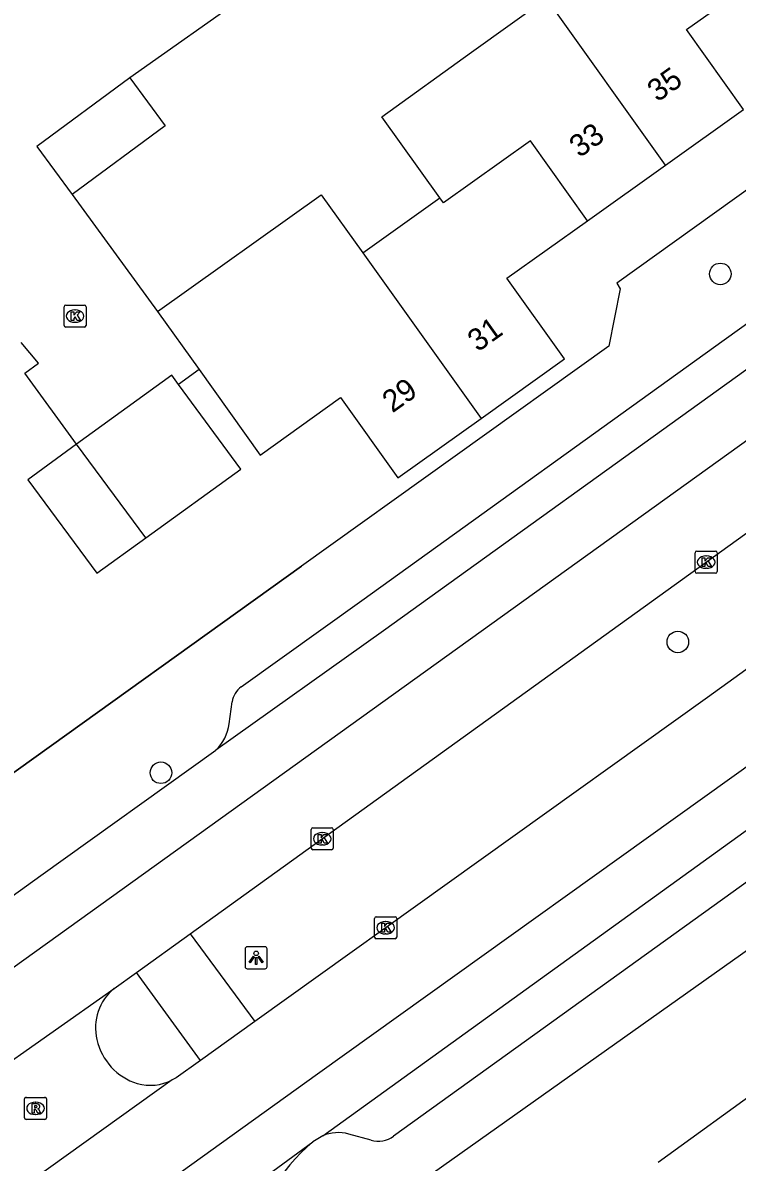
# Model space of a CAD drawing. Extents: x 158461 to 159795, y 387220 to 388672.
# Drawn here: x 159307.6 to 159340, y 387842.9 to 387894.6 of the extents above; entities that cross this region are included whole.
import ezdxf

# ---------------------------------------------------------------- set-up
doc = ezdxf.new("R2010")
doc.units = 0
for name, color, linetype in [('IMGEO_Boom', 7, 'Continuous'), ('IMGEO_Kolk', 7, 'Continuous'), ('IMGEO_Lichtpunt', 7, 'Continuous'), ('IMGEO_Muur', 7, 'Continuous'), ('IMGEO_Pand', 7, 'Continuous'), ('IMGEO_Pand_nummerreeks', 7, 'Continuous'), ('IMGEO_Rijbaan_lokaal_gesloten', 7, 'Continuous'), ('IMGEO_Rijbaan_lokaal_open', 7, 'Continuous'), ('IMGEO_Rioolput', 7, 'Continuous'), ('IMGEO_Voetpad_open', 7, 'Continuous')]:
    doc.layers.add(name, color=color, linetype=linetype)

msp = doc.modelspace()

# ---------------------------------------------------------------- linework, layer by layer
at = {"layer": 'IMGEO_Boom'}
for centre in [(159339.229, 387883.167), (159337.303, 387866.476), (159313.867, 387860.544)]:
    msp.add_circle(centre, 0.489, dxfattribs=at)
at = {"layer": 'IMGEO_Kolk'}
for p, q in [((159309.548, 387881.753), (159310.4, 387881.753)), ((159309.473, 387880.827), (159309.473, 387881.679)), ((159309.961, 387881.533), (159309.986, 387881.533)), ((159310.474, 387881.679), (159310.474, 387880.827)), ((159310.4, 387880.753), (159309.548, 387880.753)), ((159309.984, 387880.973), (159309.959, 387880.973)), ((159338.087, 387869.669), (159338.087, 387870.521)), ((159338.162, 387870.595), (159339.014, 387870.595)), ((159338.575, 387870.375), (159338.6, 387870.375)), ((159339.088, 387870.521), (159339.088, 387869.669)), ((159339.014, 387869.595), (159338.162, 387869.595)), ((159338.598, 387869.815), (159338.573, 387869.815)), ((159320.68, 387857.124), (159320.68, 387857.976)), ((159320.755, 387858.05), (159321.607, 387858.05)), ((159321.681, 387857.976), (159321.681, 387857.124)), ((159321.168, 387857.83), (159321.193, 387857.83)), ((159321.607, 387857.05), (159320.755, 387857.05)), ((159321.191, 387857.27), (159321.166, 387857.27)), ((159323.554, 387853.09), (159323.554, 387853.942)), ((159323.629, 387854.016), (159324.481, 387854.016)), ((159324.555, 387853.942), (159324.555, 387853.09)), ((159324.042, 387853.796), (159324.067, 387853.796)), ((159324.481, 387853.016), (159323.629, 387853.016)), ((159324.065, 387853.236), (159324.04, 387853.236))]:
    msp.add_line(p, q, dxfattribs=at)
for points in [[(159309.548, 387881.753), (159310.4, 387881.753)], [(159309.473, 387880.827), (159309.473, 387881.679)], [(159309.794, 387881.453), (159309.917, 387881.453), (159309.917, 387881.302), (159310.047, 387881.453), (159310.211, 387881.453), (159310.065, 387881.302), (159310.218, 387881.053), (159310.066, 387881.053), (159309.981, 387881.217), (159309.917, 387881.15), (159309.917, 387881.053), (159309.794, 387881.053), (159309.794, 387881.453)], [(159310.474, 387881.679), (159310.474, 387880.827)], [(159310.4, 387880.753), (159309.548, 387880.753)], [(159338.087, 387869.669), (159338.087, 387870.521)], [(159338.162, 387870.595), (159339.014, 387870.595)], [(159339.088, 387870.521), (159339.088, 387869.669)], [(159338.408, 387870.295), (159338.531, 387870.295), (159338.531, 387870.144), (159338.661, 387870.295), (159338.825, 387870.295), (159338.679, 387870.144), (159338.832, 387869.895), (159338.68, 387869.895), (159338.595, 387870.059), (159338.531, 387869.992), (159338.531, 387869.895), (159338.408, 387869.895), (159338.408, 387870.295)], [(159339.014, 387869.595), (159338.162, 387869.595)], [(159320.68, 387857.124), (159320.68, 387857.976)], [(159320.755, 387858.05), (159321.607, 387858.05)], [(159321.681, 387857.976), (159321.681, 387857.124)], [(159321.001, 387857.75), (159321.124, 387857.75), (159321.124, 387857.599), (159321.254, 387857.75), (159321.418, 387857.75), (159321.272, 387857.599), (159321.425, 387857.35), (159321.273, 387857.35), (159321.188, 387857.514), (159321.124, 387857.447), (159321.124, 387857.35), (159321.001, 387857.35), (159321.001, 387857.75)], [(159321.607, 387857.05), (159320.755, 387857.05)], [(159323.554, 387853.09), (159323.554, 387853.942)], [(159323.629, 387854.016), (159324.481, 387854.016)], [(159324.555, 387853.942), (159324.555, 387853.09)], [(159323.875, 387853.716), (159323.998, 387853.716), (159323.998, 387853.565), (159324.128, 387853.716), (159324.292, 387853.716), (159324.146, 387853.565), (159324.299, 387853.316), (159324.147, 387853.316), (159324.062, 387853.48), (159323.998, 387853.413), (159323.998, 387853.316), (159323.875, 387853.316), (159323.875, 387853.716)], [(159324.481, 387853.016), (159323.629, 387853.016)]]:
    msp.add_lwpolyline(points, dxfattribs=at)
for centre, start, end in [((159309.55, 387881.677), 91.552, 178.448), ((159309.55, 387881.677), 91.552, 178.448), ((159310.398, 387881.677), 1.552, 88.448), ((159310.398, 387881.677), 1.552, 88.448), ((159309.55, 387880.829), 181.552, 268.448), ((159309.55, 387880.829), 181.552, 268.448), ((159310.398, 387880.829), 271.552, 358.448), ((159310.398, 387880.829), 271.552, 358.448), ((159338.164, 387870.519), 91.552, 178.448), ((159338.164, 387870.519), 91.552, 178.448), ((159339.012, 387870.519), 1.552, 88.448), ((159339.012, 387870.519), 1.552, 88.448), ((159338.164, 387869.671), 181.552, 268.448), ((159338.164, 387869.671), 181.552, 268.448), ((159339.012, 387869.671), 271.552, 358.448), ((159339.012, 387869.671), 271.552, 358.448), ((159320.757, 387857.974), 91.552, 178.448), ((159320.757, 387857.974), 91.552, 178.448), ((159321.605, 387857.974), 1.552, 88.448), ((159321.605, 387857.974), 1.552, 88.448), ((159320.757, 387857.126), 181.552, 268.448), ((159320.757, 387857.126), 181.552, 268.448), ((159321.605, 387857.126), 271.552, 358.448), ((159321.605, 387857.126), 271.552, 358.448), ((159323.631, 387853.94), 91.552, 178.448), ((159323.631, 387853.94), 91.552, 178.448), ((159324.479, 387853.94), 1.552, 88.448), ((159324.479, 387853.94), 1.552, 88.448), ((159323.631, 387853.092), 181.552, 268.448), ((159323.631, 387853.092), 181.552, 268.448), ((159324.479, 387853.092), 271.552, 358.448), ((159324.479, 387853.092), 271.552, 358.448)]:
    msp.add_arc(centre, 0.0765, start, end, dxfattribs=at)
for centre, major_axis, ratio, start_param, end_param in [((159309.96, 387881.253), (-0.387, 0.002), 0.722429, 4.712389, 7.853982), ((159309.985, 387881.253), (-0.39, 0.002), 0.717154, 1.570796, 4.712389), ((159338.574, 387870.095), (-0.387, 0.002), 0.722429, 4.712389, 7.853982), ((159338.599, 387870.095), (-0.39, 0.002), 0.717154, 1.570796, 4.712389), ((159321.167, 387857.55), (-0.387, 0.002), 0.722429, 4.712389, 7.853982), ((159321.192, 387857.55), (-0.39, 0.002), 0.717154, 1.570796, 4.712389), ((159324.041, 387853.516), (-0.387, 0.002), 0.722429, 4.712389, 7.853982), ((159324.066, 387853.516), (-0.39, 0.002), 0.717154, 1.570796, 4.712389)]:
    msp.add_ellipse(centre, major_axis=major_axis, ratio=ratio, start_param=start_param, end_param=end_param, dxfattribs=at)
at = {"layer": 'IMGEO_Lichtpunt'}
for p, q in [((159317.685, 387852.557), (159317.685, 387851.75)), ((159317.685, 387852.557), (159317.685, 387851.75)), ((159318.587, 387852.652), (159317.779, 387852.652)), ((159318.587, 387852.652), (159317.779, 387852.652)), ((159318.681, 387851.75), (159318.681, 387852.557)), ((159318.681, 387851.75), (159318.681, 387852.557)), ((159317.779, 387851.656), (159318.587, 387851.656)), ((159317.779, 387851.656), (159318.587, 387851.656))]:
    msp.add_line(p, q, dxfattribs=at)
for points in [[(159318.059, 387852.221), (159318.098, 387852.193), (159317.91, 387851.931), (159317.872, 387851.958), (159318.059, 387852.221)], [(159318.161, 387852.173), (159318.208, 387852.173), (159318.208, 387851.851), (159318.161, 387851.851), (159318.161, 387852.173)], [(159318.271, 387852.193), (159318.309, 387852.22), (159318.496, 387851.958), (159318.457, 387851.93), (159318.271, 387852.193)]]:
    msp.add_lwpolyline(points, dxfattribs=at)
msp.add_circle((159318.184, 387852.355), 0.0994, dxfattribs=at)
for centre, start, end in [((159317.779, 387852.557), 90, 180), ((159317.779, 387852.557), 90, 180), ((159318.587, 387852.557), 0, 90), ((159318.587, 387852.557), 0, 90), ((159317.779, 387851.75), 180, 270), ((159317.779, 387851.75), 180, 270), ((159318.587, 387851.75), 270, 0), ((159318.587, 387851.75), 270, 360)]:
    msp.add_arc(centre, 0.0946, start, end, dxfattribs=at)
at = {"layer": 'IMGEO_Muur'}
msp.add_lwpolyline([(159306.71, 387860.208), (159320.241, 387869.91)], dxfattribs=at)
at = {"layer": 'IMGEO_Pand'}
for points in [[(159340.285, 387890.623), (159337.698, 387894.247), (159341.395, 387896.886), (159338.555, 387900.864), (159337.764, 387900.294)], [(159326.514, 387886.616), (159323.887, 387890.297), (159327.944, 387893.22), (159331.344, 387895.67)], [(159336.748, 387888.098), (159331.344, 387895.67)], [(159312.459, 387892.051), (159308.241, 387888.939), (159309.837, 387886.775)], [(159312.459, 387892.051), (159314.055, 387889.888), (159309.837, 387886.775)], [(159336.748, 387888.098), (159340.285, 387890.623)], [(159333.211, 387885.574), (159330.624, 387889.199), (159326.68, 387886.384), (159326.514, 387886.616)], [(159333.211, 387885.574), (159336.748, 387888.098)], [(159313.718, 387881.463), (159321.126, 387886.751), (159323.028, 387884.128)], [(159323.028, 387884.128), (159326.514, 387886.616)], [(159328.388, 387876.615), (159332.165, 387879.311), (159329.557, 387882.966), (159333.211, 387885.574)], [(159323.028, 387884.128), (159328.388, 387876.615)], [(159313.718, 387881.463), (159315.599, 387878.827)], [(159315.599, 387878.827), (159318.365, 387874.951), (159322.015, 387877.555), (159324.61, 387873.919), (159328.388, 387876.615)], [(159314.666, 387878.158), (159314.362, 387878.572), (159310.038, 387875.449)], [(159313.179, 387871.196), (159317.491, 387874.319), (159314.666, 387878.158)], [(159310.038, 387875.449), (159307.835, 387873.823), (159310.96, 387869.588), (159313.179, 387871.196)], [(159313.179, 387871.196), (159310.038, 387875.449)], [(159336.407, 387842.88), (159341.3, 387846.428)]]:
    msp.add_lwpolyline(points, dxfattribs=at)
at = {"layer": 'IMGEO_Rijbaan_lokaal_gesloten'}
for points in [[(159362.464, 387894.175), (159362.457, 387894.163), (159361.328, 387892.332), (159359.814, 387890.367), (159358.762, 387889.229), (159357.6, 387888.103), (159356.584, 387887.282), (159350.468, 387882.827), (159305.218, 387850.303), (159292.142, 387840.964), (159262.355, 387819.579), (159234.134, 387799.313), (159220.483, 387789.45), (159216.18, 387787.175), (159211.29, 387784.59), (159210.462, 387784.13)], [(159349.008, 387884.995), (159340.384, 387878.806), (159323.96, 387866.983), (159316.35, 387861.572)], [(159365.212, 387883.114), (159364.452, 387882.566), (159348.638, 387871.164), (159338.642, 387863.956), (159318.123, 387849.269)], [(159315.195, 387853.239), (159345.676, 387875.205), (159345.894, 387875.362), (159356.28, 387882.717)], [(159214.645, 387768.545), (159219.859, 387773.204), (159221.438, 387774.616), (159225.716, 387778.318), (159230.826, 387782.182), (159243.853, 387791.543), (159266.445, 387807.778), (159283.029, 387819.662), (159301.822, 387833.141), (159320.964, 387846.898), (159342.201, 387862.095), (159364.131, 387877.774), (159366.64, 387879.613)], [(159321.2, 387844.081), (159363.719, 387874.745), (159367.911, 387877.741), (159369.081, 387878.578), (159369.918, 387879.202)], [(159287.268, 387840.723), (159293.728, 387845.297), (159308.421, 387855.888), (159316.35, 387861.572)], [(159312.761, 387851.485), (159315.195, 387853.239)], [(159311.752, 387850.758), (159312.761, 387851.485)], [(159299.915, 387842.426), (159300.067, 387842.536), (159311.752, 387850.758)], [(159318.123, 387849.269), (159315.655, 387847.503)], [(159315.655, 387847.503), (159314.556, 387846.716), (159314.38, 387846.615)], [(159314.38, 387846.615), (159303.363, 387838.728)], [(159321.2, 387844.081), (159320.755, 387843.81)], [(159303.798, 387831.383), (159320.755, 387843.81)]]:
    msp.add_lwpolyline(points, dxfattribs=at)
at = {"layer": 'IMGEO_Rijbaan_lokaal_open'}
for points in [[(159317.94, 387895.937), (159312.459, 387892.051)], [(159309.837, 387886.775), (159313.718, 387881.463)], [(159310.038, 387875.449), (159307.702, 387878.67), (159308.309, 387879.114), (159307.526, 387880.06)], [(159315.599, 387878.827), (159314.666, 387878.158)]]:
    msp.add_lwpolyline(points, dxfattribs=at)
for centre, radius, start, end in [((159313.159, 387848.989), 2.26, 128.4894, 193.9287), ((159313.614, 387849.032), 2.713, 192.5043, 252.4101), ((159313.368, 387848.588), 2.218, 255.0047, 297.16), ((159325.778, 387837.738), 7.88, 129.5951, 172.4792)]:
    msp.add_arc(centre, radius, start, end, dxfattribs=at)
at = {"layer": 'IMGEO_Rioolput'}
for p, q in [((159307.679, 387844.899), (159307.679, 387845.751)), ((159307.754, 387845.825), (159308.606, 387845.825)), ((159308.167, 387845.605), (159308.192, 387845.605)), ((159308.68, 387845.751), (159308.68, 387844.899)), ((159308.19, 387845.045), (159308.165, 387845.045)), ((159308.606, 387844.825), (159307.754, 387844.825))]:
    msp.add_line(p, q, dxfattribs=at)
for points in [[(159307.679, 387844.899), (159307.679, 387845.751)], [(159307.754, 387845.825), (159308.606, 387845.825)], [(159308.68, 387845.751), (159308.68, 387844.899)], [(159308.268, 387845.523), (159308.016, 387845.525), (159308.016, 387845.125)], [(159308.016, 387845.125), (159308.14, 387845.125), (159308.14, 387845.287), (159308.151, 387845.287)], [(159308.194, 387845.444), (159308.14, 387845.444), (159308.14, 387845.363)], [(159308.14, 387845.363), (159308.192, 387845.363)], [(159308.198, 387845.258), (159308.269, 387845.125), (159308.409, 387845.125), (159308.344, 387845.251)], [(159308.606, 387844.825), (159307.754, 387844.825)]]:
    msp.add_lwpolyline(points, dxfattribs=at)
for centre, radius, start, end in [((159307.756, 387845.749), 0.0765, 91.552, 178.448), ((159307.756, 387845.749), 0.0765, 91.552, 178.448), ((159308.604, 387845.749), 0.0765, 1.552, 88.448), ((159308.604, 387845.749), 0.0765, 1.552, 88.448), ((159308.15, 387845.234), 0.0533, 26.0293, 88.6989), ((159308.176, 387845.552), 0.19, 274.7715, 282.9687), ((159308.2, 387845.348), 0.0964, 77.0061, 93.1865), ((159308.214, 387845.405), 0.0378, 276.6634, 79.6772), ((159308.267, 387845.413), 0.109, 350.3612, 89.416), ((159308.265, 387845.413), 0.112, 277.5842, 350.9817), ((159308.249, 387845.198), 0.108, 29.5134, 73.7905), ((159307.756, 387844.901), 0.0765, 181.552, 268.448), ((159307.756, 387844.901), 0.0765, 181.552, 268.448), ((159308.604, 387844.901), 0.0765, 271.552, 358.448), ((159308.604, 387844.901), 0.0765, 271.552, 358.448)]:
    msp.add_arc(centre, radius, start, end, dxfattribs=at)
for centre, major_axis, ratio, start_param, end_param in [((159308.166, 387845.325), (-0.387, 0.002), 0.722429, 4.712389, 7.853982), ((159308.191, 387845.325), (-0.39, 0.002), 0.717154, 1.570796, 4.712389)]:
    msp.add_ellipse(centre, major_axis=major_axis, ratio=ratio, start_param=start_param, end_param=end_param, dxfattribs=at)
at = {"layer": 'IMGEO_Voetpad_open'}
for points in [[(159398.194, 387891.213), (159395.14, 387891.714), (159370.46, 387874.004), (159343.471, 387854.637), (159322.539, 387839.791)], [(159345.422, 387887.937), (159342.662, 387888.21), (159342.48, 387888.439), (159334.531, 387882.749), (159334.693, 387882.49), (159334.17, 387879.897), (159320.241, 387869.91), (159306.71, 387860.208), (159294.669, 387851.575)], [(159317.505, 387864.44), (159322.981, 387868.349), (159339.403, 387880.171), (159346.104, 387884.979)], [(159369.046, 387876.159), (159364.854, 387873.162), (159324.412, 387844.065)], [(159316.96, 387862.76), (159317.095, 387863.76)], [(159315.195, 387853.239), (159318.123, 387849.269)], [(159315.655, 387847.503), (159312.761, 387851.485)], [(159323.394, 387843.881), (159322.379, 387844.159)]]:
    msp.add_lwpolyline(points, dxfattribs=at)
for centre, radius, start, end in [((159318.092, 387863.623), 1.006, 125.6747, 172.1503), ((159314.981, 387863.026), 1.997, 313.286, 352.3559), ((159321.901, 387842.432), 1.792, 74.531, 113.0391), ((159323.71, 387845.042), 1.203, 254.7748, 305.716)]:
    msp.add_arc(centre, radius, start, end, dxfattribs=at)

# ---------------------------------------------------------------- texts
at = {"layer": 'IMGEO_Pand_nummerreeks'}
for s, rotation, p in [('35', 35.5119, (159336.38, 387890.931)), ('33', 35.5143, (159332.843, 387888.407)), ('31', 35.5154, (159328.232, 387879.599)), ('29', 35.5154, (159324.362, 387876.837))]:
    msp.add_text(s, height=1, rotation=rotation, dxfattribs=at).set_placement(p)

doc.saveas('drawing.dxf')
